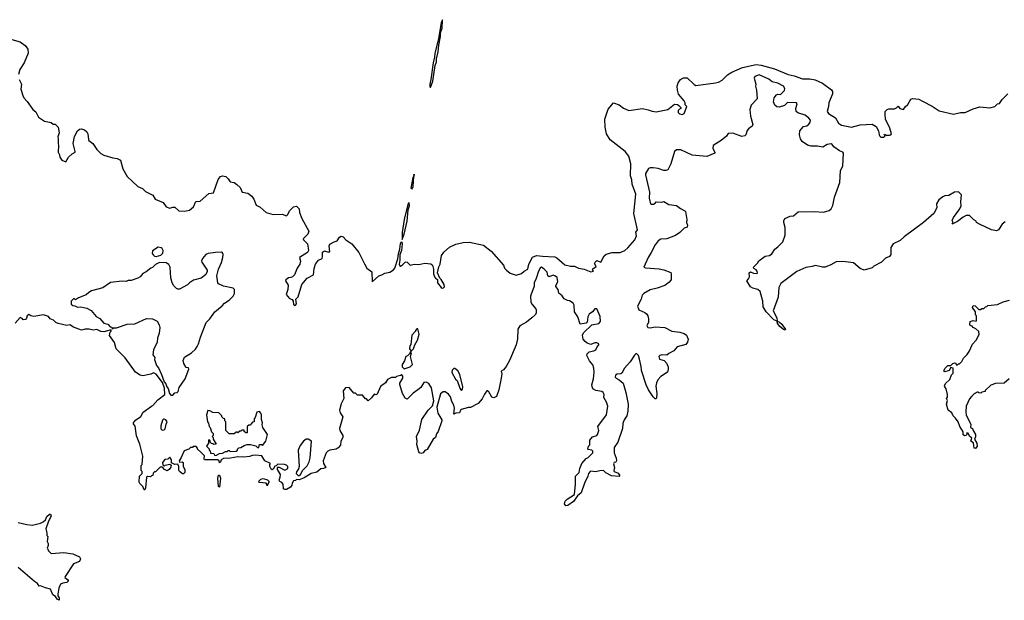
# Model space of a CAD drawing. Extents: x 2240384 to 2404287, y 351326 to 526670.
# Tile 265 of 309: x 2364840 to 2374966, y 432030 to 437998. Entities that reach past the tile are written whole.
import ezdxf

# ---------------------------------------------------------------- set-up
doc = ezdxf.new("R2010")
doc.units = 0

msp = doc.modelspace()

# ---------------------------------------------------------------- linework, layer by layer
at = {"layer": '0CON20XD'}
for points in [[(2369065, 437300), (2369087, 437365), (2369113, 437527), (2369125, 437565), (2369125, 437595), (2369145, 437668), (2369152, 437738), (2369169, 437825), (2369168, 437862), (2369185, 437910), (2369188, 437998), (2369175, 437970), (2369147, 437803), (2369108, 437655), (2369107, 437613), (2369092, 437555), (2369069, 437385), (2369057, 437335), (2369058, 437308), (2369065, 437300)], [(2364735, 437801), (2364845, 437770), (2364895, 437732), (2364924, 437694), (2364927, 437655), (2364887, 437555), (2364840, 437485), (2364828, 437435)], [(2364836, 437385), (2364857, 437337), (2364852, 437285), (2364872, 437218), (2364882, 437195), (2364917, 437157), (2364976, 437076), (2365005, 437050), (2365033, 436995), (2365095, 436956), (2365165, 436940), (2365185, 436924), (2365205, 436923), (2365234, 436894), (2365247, 436835), (2365231, 436795), (2365236, 436775), (2365234, 436726), (2365240, 436705), (2365237, 436635), (2365250, 436610), (2365254, 436584), (2365273, 436553), (2365315, 436538), (2365342, 436585), (2365379, 436621), (2365410, 436635), (2365412, 436645), (2365389, 436725), (2365403, 436797), (2365436, 436855), (2365455, 436872), (2365475, 436877), (2365505, 436866), (2365529, 436845), (2365540, 436825), (2365546, 436766), (2365552, 436755), (2365593, 436725), (2365635, 436665), (2365675, 436622), (2365706, 436605), (2365797, 436577), (2365843, 436573), (2365876, 436556), (2365902, 436465), (2365944, 436385), (2366055, 436282), (2366103, 436263), (2366135, 436233), (2366208, 436195), (2366232, 436155), (2366315, 436119), (2366345, 436074), (2366385, 436061), (2366415, 436071), (2366435, 436070), (2366475, 436034), (2366535, 436030), (2366585, 436042), (2366626, 436075), (2366652, 436128), (2366695, 436134), (2366785, 436211), (2366832, 436218), (2366882, 436355), (2366905, 436388), (2366925, 436394), (2366960, 436385), (2366985, 436362), (2367005, 436330), (2367045, 436324), (2367073, 436305), (2367108, 436275), (2367128, 436225), (2367185, 436216), (2367229, 436185), (2367249, 436155), (2367273, 436093), (2367312, 436072), (2367376, 436016), (2367445, 435997), (2367539, 435999), (2367585, 435981), (2367598, 435995), (2367614, 436035), (2367655, 436075), (2367685, 436081), (2367715, 436055), (2367718, 436015), (2367742, 435955), (2367814, 435825), (2367804, 435795), (2367756, 435745), (2367758, 435735), (2367801, 435695), (2367811, 435625), (2367799, 435605), (2367716, 435555), (2367729, 435515), (2367722, 435485), (2367693, 435445), (2367665, 435375), (2367645, 435355), (2367628, 435348), (2367605, 435344), (2367576, 435325), (2367573, 435315), (2367600, 435270), (2367597, 435225), (2367582, 435175), (2367614, 435134), (2367643, 435123), (2367652, 435105), (2367655, 435070), (2367665, 435062), (2367676, 435064), (2367686, 435076), (2367680, 435125), (2367705, 435148), (2367742, 435278), (2367798, 435342), (2367863, 435377), (2367868, 435442), (2367881, 435485), (2367913, 435527), (2367949, 435545), (2367955, 435565), (2367955, 435608), (2367975, 435622), (2368005, 435612), (2368028, 435612), (2368024, 435675), (2368030, 435690), (2368075, 435716), (2368106, 435724), (2368128, 435762), (2368145, 435773), (2368168, 435765), (2368195, 435736), (2368255, 435695), (2368328, 435605), (2368385, 435488), (2368409, 435445), (2368460, 435405), (2368465, 435302), (2368534, 435365), (2368565, 435374), (2368595, 435393), (2368646, 435404), (2368685, 435426), (2368699, 435445), (2368729, 435541), (2368735, 435590), (2368750, 435640), (2368755, 435698), (2368768, 435718), (2368772, 435695), (2368767, 435625), (2368748, 435582), (2368750, 435525), (2368744, 435485), (2368749, 435469), (2368755, 435466), (2368775, 435476), (2368805, 435507), (2368815, 435509), (2368825, 435505), (2368855, 435474), (2368895, 435485), (2368945, 435482), (2369005, 435496), (2369069, 435489), (2369084, 435475), (2369096, 435435), (2369095, 435385), (2369105, 435354), (2369115, 435340), (2369137, 435327), (2369135, 435293), (2369175, 435246), (2369185, 435240), (2369198, 435242), (2369207, 435253), (2369205, 435275), (2369175, 435326), (2369160, 435340), (2369135, 435395), (2369152, 435458), (2369165, 435485), (2369179, 435575), (2369201, 435609), (2369259, 435661), (2369325, 435690), (2369401, 435709), (2369465, 435711), (2369610, 435680), (2369689, 435619), (2369814, 435475), (2369826, 435445), (2369845, 435424), (2369884, 435394), (2369945, 435372), (2370001, 435389), (2370029, 435415), (2370065, 435434), (2370075, 435485), (2370114, 435556), (2370155, 435573), (2370215, 435566), (2370342, 435562), (2370365, 435550), (2370445, 435479), (2370504, 435466), (2370545, 435466), (2370585, 435443), (2370645, 435434), (2370715, 435408), (2370740, 435415), (2370732, 435422), (2370733, 435437), (2370767, 435463), (2370751, 435491), (2370757, 435505), (2370775, 435522), (2370815, 435507), (2370850, 435570), (2370871, 435589), (2370934, 435606), (2371015, 435604), (2371062, 435625), (2371095, 435653), (2371165, 435734), (2371183, 435775), (2371178, 435815), (2371193, 435837), (2371155, 436005), (2371177, 436205), (2371139, 436309), (2371135, 436352), (2371122, 436395), (2371125, 436515), (2371105, 436595), (2371065, 436645), (2370912, 436762), (2370875, 436826), (2370862, 436895), (2370859, 436975), (2370891, 437079), (2370946, 437144), (2371005, 437124), (2371050, 437090), (2371105, 437065), (2371245, 437084), (2371303, 437073), (2371345, 437057), (2371385, 437052), (2371504, 437076), (2371575, 437130), (2371605, 437128), (2371618, 437118), (2371640, 437095), (2371640, 437085), (2371625, 437080), (2371610, 437065), (2371610, 437045), (2371625, 437030), (2371653, 437023), (2371672, 437035), (2371700, 437105), (2371683, 437123), (2371682, 437145), (2371673, 437165), (2371614, 437234), (2371604, 437275), (2371602, 437315), (2371611, 437349), (2371636, 437384), (2371665, 437401), (2371705, 437400), (2371775, 437331), (2371795, 437321), (2371995, 437349), (2372025, 437356), (2372065, 437378), (2372120, 437430), (2372162, 437458), (2372272, 437508), (2372415, 437537), (2372465, 437531), (2372602, 437492), (2372744, 437435), (2372803, 437423), (2372890, 437390), (2372965, 437389), (2373019, 437379), (2373097, 437347), (2373189, 437279), (2373199, 437259), (2373198, 437235), (2373160, 437145), (2373158, 437105), (2373144, 437055), (2373157, 437035), (2373228, 436988), (2373262, 436935), (2373293, 436915), (2373393, 436893), (2373485, 436919), (2373605, 436926), (2373649, 436899), (2373673, 436855), (2373678, 436815), (2373685, 436800), (2373695, 436790), (2373725, 436790), (2373740, 436805), (2373730, 436815), (2373735, 436820), (2373752, 436812), (2373785, 436812), (2373800, 436815), (2373807, 436825), (2373790, 436885), (2373743, 436975), (2373742, 437025), (2373740, 437055), (2373760, 437075), (2373777, 437083), (2373835, 437082), (2373858, 437092), (2373875, 437110), (2373890, 437085), (2373930, 437075), (2373947, 437103), (2373972, 437125), (2374005, 437180), (2374025, 437190), (2374085, 437180), (2374125, 437162), (2374225, 437109), (2374295, 437060), (2374443, 437027), (2374515, 437044), (2374564, 437044), (2374645, 437083), (2374714, 437104), (2374817, 437093), (2374868, 437105), (2374895, 437134), (2374915, 437137), (2374942, 437178), (2375002, 437235)], [(2374975, 435922), (2374945, 435895), (2374905, 435838), (2374885, 435827), (2374835, 435838), (2374710, 435895), (2374680, 435915), (2374676, 435926), (2374651, 435941), (2374606, 435986), (2374574, 435984), (2374543, 435967), (2374485, 435923), (2374430, 435895), (2374438, 435915), (2374430, 435935), (2374443, 435965), (2374507, 436053), (2374522, 436085), (2374520, 436125), (2374527, 436197), (2374495, 436230), (2374453, 436227), (2374395, 436192), (2374355, 436188), (2374335, 436178), (2374294, 436146), (2374270, 436105), (2374272, 436065), (2374240, 436005), (2374136, 435914), (2373935, 435767), (2373895, 435728), (2373824, 435696), (2373800, 435655), (2373800, 435585), (2373786, 435564), (2373745, 435548), (2373703, 435507), (2373624, 435466), (2373605, 435448), (2373524, 435424), (2373482, 435442), (2373415, 435498), (2373305, 435512), (2373235, 435508), (2373181, 435479), (2373125, 435454), (2373095, 435454), (2373025, 435473), (2372989, 435461), (2372925, 435452), (2372831, 435409), (2372666, 435285), (2372646, 435245), (2372640, 435145), (2372590, 435005), (2372628, 434935), (2372630, 434900), (2372655, 434890), (2372677, 434867), (2372716, 434815), (2372712, 434808), (2372695, 434814), (2372658, 434845), (2372634, 434875), (2372630, 434900), (2372594, 434914), (2372516, 434996), (2372486, 435046), (2372482, 435105), (2372456, 435205), (2372432, 435225), (2372378, 435238), (2372355, 435252), (2372318, 435315), (2372335, 435333), (2372346, 435355), (2372343, 435395), (2372355, 435406), (2372385, 435392), (2372415, 435388), (2372426, 435394), (2372423, 435415), (2372415, 435427), (2372391, 435441), (2372388, 435455), (2372426, 435494), (2372440, 435520), (2372505, 435569), (2372550, 435575), (2372575, 435590), (2372605, 435638), (2372638, 435662), (2372687, 435715), (2372713, 435785), (2372711, 435861), (2372698, 435915), (2372698, 435932), (2372710, 435955), (2372765, 435978), (2372797, 435983), (2372845, 436022), (2373015, 436027), (2373105, 436020), (2373164, 436036), (2373186, 436054), (2373201, 436089), (2373218, 436175), (2373273, 436325), (2373281, 436445), (2373304, 436495), (2373311, 436625), (2373305, 436636), (2373271, 436651), (2373212, 436692), (2373197, 436717), (2373185, 436722), (2373145, 436716), (2373101, 436689), (2373045, 436700), (2372979, 436699), (2372940, 436710), (2372886, 436746), (2372871, 436775), (2372861, 436815), (2372863, 436855), (2372901, 436899), (2372935, 436908), (2372956, 436924), (2372970, 436945), (2372973, 436965), (2372957, 436985), (2372916, 437016), (2372842, 437042), (2372826, 437055), (2372822, 437085), (2372837, 437135), (2372830, 437145), (2372735, 437147), (2372705, 437118), (2372650, 437100), (2372625, 437104), (2372605, 437120), (2372592, 437155), (2372600, 437195), (2372623, 437227), (2372635, 437232), (2372665, 437230), (2372705, 437270), (2372710, 437290), (2372695, 437316), (2372635, 437346), (2372578, 437358), (2372545, 437387), (2372445, 437431), (2372400, 437415), (2372393, 437397), (2372409, 437335), (2372406, 437314), (2372418, 437275), (2372424, 437186), (2372361, 437119), (2372349, 437075), (2372354, 437005), (2372378, 436922), (2372372, 436905), (2372334, 436876), (2372322, 436858), (2372306, 436814), (2372296, 436804), (2372265, 436797), (2372175, 436833), (2372125, 436827), (2372108, 436802), (2372055, 436755), (2371973, 436705), (2371968, 436675), (2371990, 436635), (2371990, 436625), (2371905, 436592), (2371755, 436607), (2371639, 436659), (2371595, 436661), (2371573, 436645), (2371536, 436515), (2371504, 436456), (2371485, 436448), (2371465, 436447), (2371405, 436468), (2371355, 436476), (2371324, 436476), (2371305, 436468), (2371275, 436418), (2371275, 436405), (2371317, 436225), (2371314, 436165), (2371327, 436107), (2371335, 436102), (2371357, 436103), (2371376, 436114), (2371385, 436127), (2371445, 436122), (2371465, 436128), (2371515, 436100), (2371595, 436088), (2371635, 436058), (2371680, 436035), (2371688, 436025), (2371700, 435945), (2371698, 435915), (2371707, 435885), (2371703, 435867), (2371674, 435856), (2371628, 435812), (2371585, 435781), (2371494, 435746), (2371435, 435743), (2371405, 435725), (2371375, 435685), (2371335, 435605), (2371303, 435555), (2371260, 435455), (2371275, 435448), (2371415, 435438), (2371465, 435426), (2371535, 435398), (2371540, 435385), (2371540, 435325), (2371515, 435298)], [(2368875, 436260), (2368885, 436285), (2368893, 436387), (2368895, 436410), (2368893, 436387), (2368882, 436375), (2368863, 436265), (2368875, 436260)], [(2368775, 435740), (2368794, 435794), (2368825, 435928), (2368836, 436044), (2368848, 436085), (2368845, 436116), (2368835, 436112), (2368795, 435945), (2368772, 435812), (2368775, 435740)], [(2366395, 434137), (2366415, 434139), (2366436, 434164), (2366460, 434165), (2366471, 434175), (2366481, 434219), (2366541, 434305), (2366580, 434405), (2366575, 434420), (2366552, 434422), (2366528, 434465), (2366522, 434495), (2366535, 434530), (2366608, 434575), (2366648, 434612), (2366665, 434638), (2366680, 434665), (2366699, 434735), (2366758, 434885), (2366795, 434922), (2366846, 434994), (2366923, 435057), (2366947, 435085), (2366993, 435115), (2367035, 435158), (2367050, 435185), (2367050, 435225), (2367035, 435240), (2366935, 435258), (2366884, 435284), (2366876, 435295), (2366866, 435365), (2366886, 435434), (2366916, 435504), (2366930, 435555), (2366931, 435585), (2366925, 435602), (2366915, 435609), (2366854, 435606), (2366778, 435595), (2366755, 435583), (2366720, 435545), (2366711, 435519), (2366712, 435505), (2366768, 435425), (2366767, 435405), (2366752, 435375), (2366705, 435343), (2366629, 435321), (2366586, 435294), (2366565, 435272), (2366482, 435228), (2366465, 435228), (2366452, 435235), (2366425, 435262), (2366407, 435295), (2366394, 435344), (2366387, 435455), (2366373, 435483), (2366345, 435500), (2366278, 435502), (2366235, 435482), (2366205, 435450), (2366190, 435445), (2366140, 435405), (2366105, 435390), (2366080, 435355), (2366055, 435342), (2365985, 435318), (2365954, 435316), (2365935, 435308), (2365895, 435310), (2365775, 435297), (2365695, 435242), (2365578, 435212), (2365550, 435195), (2365525, 435170), (2365445, 435140), (2365415, 435120), (2365405, 435130), (2365395, 435130), (2365370, 435105), (2365370, 435075), (2365385, 435060), (2365407, 435057), (2365433, 435043), (2365468, 435048), (2365532, 435032), (2365575, 435008), (2365627, 434947), (2365665, 434928), (2365705, 434880), (2365745, 434870), (2365772, 434842), (2365788, 434838), (2365790, 434820), (2365805, 434830), (2365835, 434832), (2365945, 434867), (2366025, 434873), (2366145, 434927), (2366205, 434922), (2366255, 434898), (2366275, 434860), (2366280, 434835), (2366274, 434776), (2366257, 434725), (2366253, 434685), (2366217, 434605), (2366208, 434555), (2366230, 434525), (2366228, 434505), (2366248, 434445), (2366268, 434418), (2366300, 434350), (2366326, 434275), (2366343, 434255), (2366353, 434225), (2366367, 434207), (2366381, 434155), (2366395, 434137)], [(2366245, 435563), (2366291, 435579), (2366311, 435599), (2366316, 435625), (2366305, 435647), (2366295, 435653), (2366265, 435660), (2366207, 435623), (2366204, 435595), (2366211, 435581), (2366226, 435566), (2366245, 435563)], [(2371515, 435298), (2371475, 435267), (2371395, 435238), (2371325, 435222), (2371260, 435185), (2371241, 435165), (2371230, 435125), (2371193, 435055), (2371207, 435017), (2371269, 434989), (2371286, 434976), (2371298, 434955), (2371307, 434925), (2371307, 434885), (2371289, 434855), (2371300, 434835), (2371325, 434832), (2371375, 434841), (2371474, 434834), (2371545, 434796), (2371628, 434788), (2371674, 434774), (2371696, 434756), (2371715, 434715), (2371708, 434682), (2371689, 434661), (2371601, 434635), (2371567, 434593), (2371515, 434567), (2371495, 434549), (2371445, 434553), (2371424, 434546), (2371414, 434535), (2371419, 434509), (2371467, 434495), (2371494, 434465), (2371510, 434425), (2371510, 434405), (2371502, 434375), (2371435, 434329), (2371404, 434295), (2371389, 434265), (2371382, 434232), (2371393, 434155), (2371389, 434111), (2371385, 434100), (2371375, 434100), (2371355, 434123), (2371306, 434195), (2371281, 434245), (2371233, 434393), (2371231, 434435), (2371215, 434508), (2371203, 434545), (2371185, 434562), (2371175, 434562), (2371161, 434549), (2371118, 434482), (2371060, 434415), (2371033, 434365), (2371022, 434358), (2370985, 434356), (2370966, 434345), (2370965, 434325), (2370973, 434315), (2371006, 434296), (2371045, 434262), (2371072, 434165), (2371096, 434045), (2371095, 433975), (2371083, 433927), (2371056, 433885), (2371044, 433846), (2371039, 433795), (2370990, 433655), (2370955, 433600), (2370953, 433545), (2370975, 433490), (2370977, 433465), (2370969, 433451), (2370954, 433446), (2370946, 433434), (2370956, 433395), (2370949, 433365), (2370952, 433355), (2370995, 433336), (2371008, 433315), (2371010, 433305), (2371005, 433301), (2370925, 433310), (2370869, 433339), (2370845, 433363), (2370805, 433362), (2370761, 433351), (2370715, 433358), (2370705, 433354), (2370689, 433335), (2370681, 433305), (2370648, 433235), (2370615, 433134), (2370577, 433105), (2370534, 433046), (2370476, 433004), (2370455, 433002), (2370442, 433022), (2370450, 433050), (2370471, 433069), (2370544, 433116), (2370556, 433225), (2370556, 433305), (2370595, 433345), (2370600, 433385), (2370622, 433435), (2370664, 433486), (2370685, 433499), (2370733, 433545), (2370735, 433562), (2370725, 433574), (2370685, 433580), (2370682, 433585), (2370690, 433615), (2370702, 433628), (2370704, 433675), (2370730, 433710), (2370775, 433723), (2370783, 433735), (2370796, 433775), (2370786, 433815), (2370875, 433935), (2370888, 434025), (2370876, 434066), (2370847, 434115), (2370850, 434145), (2370842, 434165), (2370825, 434175), (2370766, 434186), (2370741, 434201), (2370731, 434215), (2370723, 434245), (2370741, 434305), (2370747, 434375), (2370744, 434415), (2370735, 434449), (2370701, 434491), (2370673, 434545), (2370677, 434565), (2370698, 434585), (2370745, 434593), (2370765, 434603), (2370777, 434635), (2370796, 434655), (2370797, 434665), (2370776, 434676), (2370756, 434676), (2370715, 434660), (2370675, 434673), (2370655, 434689), (2370634, 434714), (2370627, 434755), (2370639, 434781), (2370725, 434863), (2370795, 434876), (2370813, 434895), (2370808, 434948), (2370775, 435027), (2370755, 435027), (2370730, 434995), (2370697, 434973), (2370682, 434945), (2370675, 434890), (2370665, 434878), (2370605, 434870), (2370579, 434945), (2370544, 434995), (2370543, 435063), (2370533, 435083), (2370495, 435109), (2370472, 435112), (2370438, 435128), (2370420, 435160), (2370386, 435186), (2370376, 435225), (2370355, 435255), (2370355, 435265), (2370375, 435305), (2370369, 435349), (2370345, 435366), (2370325, 435371), (2370284, 435354), (2370273, 435365), (2370264, 435404), (2370234, 435435), (2370205, 435453), (2370195, 435450), (2370175, 435415), (2370153, 435337), (2370130, 435295), (2370132, 435258), (2370098, 435165), (2370093, 435155), (2370098, 435095), (2370109, 435069), (2370147, 435027), (2370152, 435015), (2370152, 434985), (2370143, 434967), (2370106, 434934), (2370051, 434889), (2369985, 434850), (2369964, 434816), (2369961, 434719), (2369944, 434655), (2369876, 434495), (2369844, 434435), (2369815, 434398), (2369793, 434387), (2369798, 434355), (2369789, 434295), (2369769, 434195), (2369744, 434126), (2369715, 434112), (2369695, 434119), (2369665, 434174), (2369655, 434182), (2369645, 434182), (2369620, 434150), (2369595, 434100), (2369555, 434052), (2369475, 434012), (2369455, 434012), (2369380, 433990), (2369373, 433985), (2369363, 433957), (2369326, 433954), (2369305, 433943), (2369312, 434005), (2369306, 434035), (2369284, 434075), (2369271, 434121), (2369250, 434150), (2369215, 434172), (2369195, 434172), (2369166, 434154), (2369131, 434015), (2369141, 433955), (2369182, 433885), (2369180, 433875), (2369143, 433765), (2369128, 433742), (2369116, 433704), (2369092, 433685), (2369029, 433581), (2369005, 433570), (2368990, 433545), (2368965, 433540), (2368950, 433545), (2368943, 433555), (2368925, 433630), (2368928, 433665), (2368919, 433715), (2368952, 433778), (2368975, 433887), (2369039, 433985), (2369085, 434029), (2369098, 434082), (2369075, 434215), (2369047, 434257), (2369021, 434271), (2368995, 434269), (2368965, 434219), (2368936, 434195), (2368885, 434160), (2368825, 434098), (2368805, 434108), (2368776, 434155), (2368748, 434248), (2368748, 434262), (2368780, 434315), (2368780, 434335), (2368765, 434350), (2368755, 434340), (2368715, 434330), (2368705, 434320), (2368665, 434320), (2368621, 434299), (2368603, 434267), (2368552, 434228), (2368515, 434150), (2368505, 434143), (2368485, 434150), (2368459, 434111), (2368425, 434080), (2368405, 434100), (2368395, 434100), (2368365, 434140), (2368315, 434140), (2368295, 434160), (2368275, 434160), (2368227, 434217), (2368190, 434215), (2368168, 434182), (2368173, 434105), (2368145, 434050), (2368130, 433985), (2368136, 433956), (2368162, 433915), (2368129, 433795), (2368133, 433775), (2368162, 433725), (2368162, 433705), (2368144, 433665), (2368139, 433625), (2368115, 433596), (2368095, 433582), (2368028, 433572), (2368008, 433562), (2367993, 433547), (2367960, 433465), (2367963, 433435), (2367987, 433395), (2367966, 433384), (2367938, 433382), (2367895, 433348), (2367838, 433332), (2367765, 433288), (2367715, 433270), (2367688, 433272), (2367675, 433260), (2367655, 433258), (2367642, 433235), (2367640, 433215), (2367625, 433192), (2367585, 433168), (2367568, 433168), (2367552, 433175), (2367550, 433225), (2367535, 433242), (2367515, 433250), (2367508, 433265), (2367520, 433295), (2367523, 433323), (2367490, 433375), (2367490, 433395), (2367495, 433400), (2367507, 433397), (2367565, 433368), (2367597, 433385), (2367597, 433405), (2367585, 433420), (2367564, 433426), (2367495, 433430), (2367478, 433412), (2367465, 433410), (2367445, 433378), (2367435, 433372), (2367425, 433378), (2367414, 433406), (2367413, 433427), (2367420, 433435), (2367360, 433465), (2367330, 433515), (2367265, 433521), (2367235, 433520), (2367205, 433507), (2367145, 433500), (2367085, 433506), (2367008, 433492), (2366935, 433489), (2366913, 433475), (2366905, 433450), (2366895, 433442), (2366892, 433465), (2366874, 433474), (2366742, 433475), (2366737, 433485), (2366740, 433515), (2366703, 433553), (2366670, 433585), (2366670, 433595), (2366655, 433610), (2366625, 433610), (2366618, 433602), (2366595, 433600), (2366580, 433585), (2366530, 433565), (2366502, 433498), (2366480, 433465), (2366485, 433450), (2366512, 433452), (2366520, 433445), (2366520, 433405), (2366538, 433375), (2366537, 433343), (2366525, 433330), (2366515, 433330), (2366484, 433354), (2366477, 433367), (2366478, 433405), (2366468, 433428), (2366435, 433427), (2366402, 433442), (2366400, 433475), (2366385, 433500), (2366365, 433480), (2366332, 433478), (2366310, 433445), (2366312, 433422), (2366325, 433410), (2366335, 433420), (2366385, 433430), (2366398, 433418), (2366395, 433400), (2366376, 433374), (2366355, 433362), (2366330, 433375), (2366308, 433398), (2366285, 433400), (2366238, 433352), (2366225, 433350), (2366212, 433338), (2366208, 433312), (2366195, 433310), (2366185, 433300), (2366155, 433303), (2366144, 433296), (2366133, 433185), (2366127, 433165), (2366120, 433165), (2366105, 433200), (2366075, 433230), (2366070, 433245), (2366072, 433305), (2366100, 433335), (2366100, 433355), (2366090, 433365), (2366090, 433415), (2366100, 433425), (2366107, 433513), (2366076, 433636), (2366041, 433721), (2366029, 433819), (2366010, 433845), (2366010, 433855), (2366030, 433880), (2366085, 433920), (2366110, 433965), (2366195, 434027), (2366209, 434031), (2366260, 434090), (2366334, 434146), (2366329, 434209), (2366309, 434269), (2366245, 434354), (2366215, 434368), (2366187, 434353), (2366105, 434338), (2366080, 434345), (2366032, 434375), (2365923, 434523), (2365832, 434615), (2365815, 434680), (2365763, 434753), (2365770, 434785), (2365780, 434795), (2365780, 434810), (2365705, 434790), (2365675, 434792), (2365635, 434812), (2365595, 434808), (2365553, 434817), (2365515, 434818), (2365475, 434808), (2365395, 434836), (2365355, 434861), (2365325, 434856), (2365235, 434874), (2365212, 434885), (2365188, 434908), (2365154, 434924), (2365135, 434947), (2365085, 434966), (2364985, 434947), (2364954, 434954), (2364935, 434967), (2364918, 434955), (2364909, 434931)], [(2375015, 434308), (2374965, 434262), (2374875, 434258), (2374828, 434242), (2374770, 434185), (2374770, 434175), (2374735, 434170), (2374725, 434160), (2374703, 434163), (2374695, 434170), (2374685, 434168), (2374655, 434152), (2374628, 434125), (2374609, 434101), (2374574, 434026), (2374569, 433969), (2374575, 433932), (2374620, 433840), (2374618, 433808), (2374637, 433795), (2374644, 433774), (2374671, 433735), (2374670, 433710), (2374658, 433688), (2374684, 433644), (2374687, 433615), (2374671, 433589), (2374654, 433594), (2374648, 433648), (2374620, 433665), (2374630, 433695), (2374608, 433718), (2374595, 433748), (2374580, 433750), (2374580, 433735), (2374570, 433725), (2374555, 433720), (2374542, 433732), (2374542, 433762), (2374508, 433818), (2374490, 433865), (2374465, 433902), (2374438, 433925), (2374426, 433956), (2374388, 433985), (2374370, 434045), (2374382, 434085), (2374372, 434105), (2374382, 434118), (2374383, 434145), (2374368, 434205), (2374353, 434223), (2374352, 434235), (2374362, 434258), (2374405, 434300), (2374423, 434347), (2374438, 434365), (2374440, 434415), (2374415, 434422), (2374399, 434391), (2374355, 434378), (2374344, 434385), (2374355, 434414), (2374385, 434442), (2374415, 434442), (2374435, 434463), (2374455, 434470), (2374468, 434468), (2374472, 434452), (2374485, 434450), (2374495, 434460), (2374505, 434460), (2374530, 434485), (2374545, 434520), (2374585, 434558), (2374605, 434588), (2374637, 434663), (2374676, 434704), (2374706, 434764), (2374703, 434793), (2374672, 434822), (2374645, 434834), (2374635, 434848), (2374613, 434855), (2374610, 434865), (2374613, 434897), (2374647, 434907), (2374675, 434900), (2374680, 434905), (2374680, 434955), (2374670, 434965), (2374668, 434995), (2374640, 435040), (2374641, 435055), (2374655, 435061), (2374666, 435056), (2374705, 435018), (2374722, 435018), (2374735, 435030), (2374755, 435030), (2374772, 435048), (2374785, 435050), (2374795, 435060), (2374895, 435072), (2374953, 435097), (2375020, 435115)], [(2364909, 434931), (2364900, 434915), (2364875, 434912), (2364866, 434926), (2364845, 434936), (2364795, 434878)], [(2368865, 434590), (2368890, 434615), (2368903, 434657), (2368930, 434705), (2368947, 434765), (2368935, 434820), (2368925, 434820), (2368910, 434805), (2368910, 434795), (2368873, 434755), (2368862, 434658), (2368852, 434645), (2368850, 434615), (2368865, 434590)], [(2368795, 434410), (2368805, 434412), (2368855, 434429), (2368878, 434455), (2368860, 434535), (2368870, 434575), (2368865, 434580), (2368855, 434580), (2368848, 434562), (2368828, 434542), (2368812, 434535), (2368797, 434493), (2368772, 434455), (2368775, 434430), (2368795, 434410)], [(2369385, 434188), (2369395, 434200), (2369396, 434225), (2369365, 434352), (2369345, 434389), (2369315, 434414), (2369305, 434414), (2369286, 434395), (2369283, 434373), (2369323, 434303), (2369338, 434288), (2369365, 434210), (2369375, 434192), (2369385, 434188)], [(2366305, 433780), (2366325, 433782), (2366336, 433794), (2366345, 433840), (2366358, 433865), (2366343, 433885), (2366325, 433893), (2366318, 433892), (2366309, 433881), (2366292, 433825), (2366292, 433792), (2366305, 433780)], [(2366848, 433518), (2366865, 433522), (2366895, 433540), (2366926, 433544), (2366955, 433560), (2366975, 433560), (2366985, 433570), (2366995, 433570), (2367005, 433560), (2367066, 433564), (2367080, 433575), (2367080, 433585), (2367092, 433598), (2367115, 433600), (2367148, 433622), (2367178, 433632), (2367212, 433632), (2367268, 433618), (2367285, 433600), (2367298, 433602), (2367305, 433630), (2367325, 433630), (2367338, 433622), (2367372, 433665), (2367388, 433735), (2367340, 433805), (2367332, 433835), (2367338, 433855), (2367328, 433888), (2367328, 433935), (2367320, 433955), (2367305, 433970), (2367280, 433965), (2367262, 433908), (2367250, 433895), (2367250, 433865), (2367235, 433860), (2367220, 433845), (2367215, 433830), (2367195, 433830), (2367180, 433815), (2367178, 433752), (2367165, 433750), (2367150, 433765), (2367148, 433778), (2367125, 433780), (2367115, 433770), (2367105, 433770), (2367085, 433750), (2367075, 433760), (2367065, 433760), (2367045, 433740), (2366995, 433740), (2366960, 433775), (2366960, 433865), (2366950, 433875), (2366950, 433895), (2366935, 433900), (2366920, 433915), (2366920, 433925), (2366887, 433957), (2366825, 433962), (2366797, 433977), (2366775, 433980), (2366762, 433935), (2366770, 433865), (2366782, 433852), (2366790, 433815), (2366800, 433805), (2366813, 433763), (2366830, 433745), (2366830, 433725), (2366820, 433715), (2366830, 433705), (2366830, 433685), (2366860, 433635), (2366835, 433630), (2366825, 433640), (2366812, 433642), (2366800, 433655), (2366798, 433668), (2366785, 433680), (2366780, 433675), (2366780, 433645), (2366760, 433615), (2366788, 433588), (2366790, 433575), (2366800, 433565), (2366802, 433542), (2366835, 433540), (2366848, 433518)], [(2367715, 433313), (2367728, 433322), (2367751, 433369), (2367795, 433413), (2367816, 433454), (2367826, 433495), (2367842, 433665), (2367805, 433686), (2367785, 433686), (2367759, 433665), (2367725, 433622), (2367703, 433575), (2367713, 433407), (2367707, 433383), (2367685, 433350), (2367683, 433335), (2367704, 433314), (2367715, 433313)], [(2366895, 433192), (2366885, 433200), (2366877, 433285), (2366885, 433317), (2366896, 433316), (2366906, 433286), (2366895, 433192)], [(2367385, 433208), (2367382, 433225), (2367374, 433234), (2367305, 433240), (2367300, 433245), (2367302, 433258), (2367320, 433275), (2367345, 433282), (2367389, 433269), (2367403, 433255), (2367403, 433245), (2367385, 433208)], [(2364825, 432830), (2364915, 432808), (2364973, 432803), (2365055, 432823), (2365080, 432835), (2365105, 432857), (2365120, 432890), (2365145, 432914), (2365156, 432916), (2365164, 432895), (2365135, 432842), (2365108, 432765), (2365120, 432725), (2365120, 432695), (2365128, 432685), (2365122, 432635), (2365132, 432615), (2365132, 432595), (2365123, 432565), (2365138, 432535), (2365165, 432512), (2365295, 432522), (2365385, 432508), (2365455, 432478), (2365467, 432457), (2365455, 432430), (2365394, 432406), (2365308, 432275), (2365303, 432263), (2365333, 432243), (2365339, 432235), (2365337, 432225), (2365325, 432214), (2365285, 432207), (2365260, 432195), (2365243, 432155), (2365233, 432093), (2365232, 432075), (2365246, 432055), (2365245, 432030), (2365225, 432041), (2365208, 432068), (2365182, 432085), (2365156, 432146), (2365105, 432158), (2365055, 432177), (2365040, 432175), (2365023, 432203), (2364992, 432222), (2364968, 432245), (2364825, 432368)]]:
    msp.add_lwpolyline(points, dxfattribs=at)

doc.saveas('drawing.dxf')
